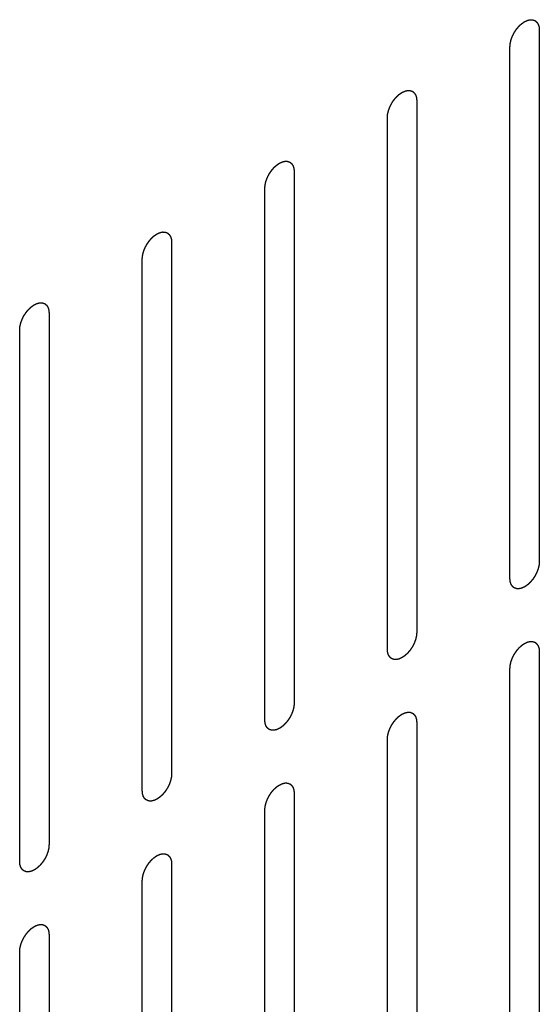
# Model space of a CAD drawing. Header units: inches. Extents: x 6 to 353, y 6 to 228.
# Tile 348 of 372: x 338.243 to 339.181, y 194.448 to 196.226. Entities that reach past the tile are written whole.
import ezdxf

# ---------------------------------------------------------------- set-up
doc = ezdxf.new("R2010")
doc.units = ezdxf.units.IN
doc.header["$LTSCALE"] = 19.946667
doc.header["$MEASUREMENT"] = 0
doc.linetypes.add('HIDDEN', pattern=[0.2, 0.1, -0.1])
doc.layers.add('08_ALL_COSMETICS', color=7, linetype='CONTINUOUS')

msp = doc.modelspace()

# ---------------------------------------------------------------- linework, layer by layer
at = {"layer": '08_ALL_COSMETICS', "color": 7, "linetype": 'HIDDEN'}
for p, q in [((339.1813, 196.2074), (339.1813, 195.248)), ((339.1283, 195.2174), (339.1283, 196.1768)), ((338.96, 196.0796), (338.96, 195.1202)), ((338.907, 195.0896), (338.907, 196.049)), ((338.7387, 195.9518), (338.7387, 194.9924)), ((338.6856, 194.9618), (338.6856, 195.9212)), ((338.5174, 195.8241), (338.5174, 194.8647)), ((338.4643, 194.834), (338.4643, 195.7934)), ((338.296, 195.6963), (338.296, 194.7369)), ((338.243, 194.7063), (338.243, 195.6657)), ((339.1813, 195.0847), (339.1813, 194.1253)), ((339.1283, 194.0947), (339.1283, 195.0541)), ((338.96, 194.9569), (338.96, 193.9975)), ((338.907, 193.9669), (338.907, 194.9263)), ((338.7387, 194.8291), (338.7387, 193.8698)), ((338.6856, 193.8391), (338.6856, 194.7985)), ((338.5174, 194.7014), (338.5174, 193.742)), ((338.4643, 193.7114), (338.4643, 194.6707)), ((338.296, 194.5736), (338.296, 193.6142)), ((338.243, 193.5836), (338.243, 194.543))]:
    msp.add_line(p, q, dxfattribs=at)
for points in [[(339.1283, 196.1768), (339.1284, 196.1778), (339.1285, 196.1794), (339.1286, 196.1812), (339.1287, 196.1822), (339.1288, 196.183), (339.129, 196.1838), (339.1292, 196.1849), (339.1296, 196.1863), (339.1299, 196.1877), (339.1301, 196.1888), (339.1303, 196.1896), (339.1306, 196.1904), (339.131, 196.1915), (339.1315, 196.1929), (339.132, 196.1943), (339.1324, 196.1954), (339.1327, 196.1963), (339.1332, 196.1971), (339.1337, 196.1982), (339.1344, 196.1996), (339.1351, 196.201), (339.1357, 196.2021), (339.136, 196.2029), (339.1366, 196.2037), (339.1372, 196.2047), (339.1381, 196.206), (339.1389, 196.2072), (339.1396, 196.2082), (339.14, 196.209), (339.1406, 196.2097), (339.1414, 196.2106), (339.1423, 196.2117), (339.1433, 196.2129), (339.1441, 196.2138), (339.1446, 196.2145), (339.1452, 196.215), (339.1461, 196.2158), (339.1471, 196.2168), (339.1481, 196.2177), (339.149, 196.2185), (339.1496, 196.2191), (339.1502, 196.2195), (339.1511, 196.2201), (339.1522, 196.2209), (339.1533, 196.2216), (339.154, 196.2222), (339.1545, 196.2225), (339.1548, 196.2227), (339.1551, 196.2229), (339.1556, 196.2231), (339.1563, 196.2234), (339.1574, 196.2239), (339.1585, 196.2244), (339.1592, 196.2248), (339.1596, 196.2249), (339.16, 196.2251), (339.1603, 196.2252), (339.1607, 196.2253), (339.1614, 196.2254), (339.1624, 196.2257), (339.1635, 196.2259), (339.1642, 196.2261), (339.1646, 196.2262), (339.1649, 196.2263), (339.1652, 196.2262), (339.1656, 196.2262), (339.1662, 196.2262), (339.1672, 196.2261), (339.1682, 196.2261), (339.1688, 196.2261), (339.1692, 196.2261), (339.1695, 196.2261), (339.1697, 196.226), (339.1701, 196.2258), (339.1707, 196.2256), (339.1715, 196.2253), (339.1724, 196.225), (339.173, 196.2248), (339.1733, 196.2247), (339.1736, 196.2246), (339.1738, 196.2244), (339.174, 196.2242), (339.1745, 196.2238), (339.1752, 196.2232), (339.1759, 196.2226), (339.1764, 196.2222), (339.1766, 196.222), (339.1769, 196.2219), (339.177, 196.2216), (339.1772, 196.2213), (339.1776, 196.2207), (339.1781, 196.2199), (339.1786, 196.2191), (339.1789, 196.2186), (339.1791, 196.2182), (339.1793, 196.218), (339.1794, 196.2177), (339.1795, 196.2173), (339.1797, 196.2166), (339.18, 196.2156), (339.1804, 196.2146), (339.1806, 196.2139), (339.1807, 196.2134), (339.1808, 196.2132), (339.1808, 196.2128), (339.1809, 196.2123), (339.181, 196.2115), (339.1811, 196.2103), (339.1812, 196.2088), (339.1813, 196.2079), (339.1813, 196.2074)], [(338.907, 196.049), (338.9071, 196.05), (338.9072, 196.0516), (338.9073, 196.0534), (338.9074, 196.0545), (338.9074, 196.0552), (338.9077, 196.0561), (338.9079, 196.0572), (338.9082, 196.0585), (338.9085, 196.0599), (338.9088, 196.061), (338.9089, 196.0618), (338.9093, 196.0627), (338.9097, 196.0638), (338.9102, 196.0652), (338.9107, 196.0666), (338.9111, 196.0677), (338.9114, 196.0685), (338.9118, 196.0693), (338.9124, 196.0704), (338.9131, 196.0718), (338.9138, 196.0732), (338.9143, 196.0743), (338.9147, 196.0752), (338.9152, 196.0759), (338.9159, 196.0769), (338.9167, 196.0782), (338.9176, 196.0795), (338.9182, 196.0805), (338.9187, 196.0813), (338.9193, 196.0819), (338.9201, 196.0828), (338.921, 196.084), (338.922, 196.0851), (338.9227, 196.086), (338.9233, 196.0867), (338.9239, 196.0873), (338.9247, 196.088), (338.9258, 196.089), (338.9268, 196.09), (338.9276, 196.0907), (338.9282, 196.0913), (338.9289, 196.0917), (338.9298, 196.0924), (338.9309, 196.0931), (338.932, 196.0939), (338.9327, 196.0944), (338.9332, 196.0947), (338.9335, 196.0949), (338.9338, 196.0951), (338.9342, 196.0953), (338.935, 196.0956), (338.9361, 196.0961), (338.9371, 196.0966), (338.9379, 196.097), (338.9383, 196.0972), (338.9386, 196.0973), (338.9389, 196.0974), (338.9394, 196.0975), (338.9401, 196.0976), (338.9411, 196.0979), (338.9421, 196.0981), (338.9429, 196.0983), (338.9433, 196.0984), (338.9436, 196.0985), (338.9439, 196.0984), (338.9443, 196.0984), (338.9449, 196.0984), (338.9459, 196.0984), (338.9468, 196.0983), (338.9475, 196.0983), (338.9479, 196.0983), (338.9482, 196.0983), (338.9484, 196.0982), (338.9488, 196.0981), (338.9493, 196.0978), (338.9502, 196.0975), (338.951, 196.0972), (338.9516, 196.097), (338.952, 196.0969), (338.9523, 196.0968), (338.9524, 196.0966), (338.9527, 196.0964), (338.9532, 196.096), (338.9539, 196.0954), (338.9546, 196.0949), (338.955, 196.0945), (338.9553, 196.0942), (338.9555, 196.0941), (338.9557, 196.0938), (338.9559, 196.0935), (338.9562, 196.0929), (338.9567, 196.0921), (338.9573, 196.0913), (338.9576, 196.0908), (338.9578, 196.0904), (338.958, 196.0902), (338.9581, 196.0899), (338.9582, 196.0895), (338.9584, 196.0888), (338.9587, 196.0878), (338.959, 196.0868), (338.9593, 196.0861), (338.9594, 196.0857), (338.9595, 196.0854), (338.9595, 196.085), (338.9596, 196.0845), (338.9596, 196.0837), (338.9597, 196.0825), (338.9599, 196.0811), (338.96, 196.0801), (338.96, 196.0796)], [(338.6856, 195.9212), (338.6857, 195.9223), (338.6859, 195.9238), (338.686, 195.9256), (338.6861, 195.9267), (338.6861, 195.9274), (338.6863, 195.9283), (338.6866, 195.9294), (338.6869, 195.9307), (338.6872, 195.9321), (338.6875, 195.9332), (338.6876, 195.934), (338.688, 195.9349), (338.6884, 195.936), (338.6889, 195.9374), (338.6894, 195.9388), (338.6898, 195.9399), (338.69, 195.9407), (338.6905, 195.9415), (338.691, 195.9427), (338.6917, 195.944), (338.6924, 195.9454), (338.693, 195.9465), (338.6934, 195.9474), (338.6939, 195.9481), (338.6946, 195.9491), (338.6954, 195.9504), (338.6962, 195.9517), (338.6969, 195.9527), (338.6974, 195.9535), (338.698, 195.9541), (338.6987, 195.955), (338.6997, 195.9562), (338.7006, 195.9573), (338.7014, 195.9582), (338.702, 195.9589), (338.7026, 195.9595), (338.7034, 195.9603), (338.7044, 195.9612), (338.7055, 195.9622), (338.7063, 195.9629), (338.7069, 195.9636), (338.7076, 195.964), (338.7085, 195.9646), (338.7095, 195.9653), (338.7106, 195.9661), (338.7114, 195.9666), (338.7118, 195.9669), (338.7122, 195.9672), (338.7125, 195.9673), (338.7129, 195.9675), (338.7137, 195.9678), (338.7147, 195.9683), (338.7158, 195.9688), (338.7166, 195.9692), (338.717, 195.9694), (338.7173, 195.9696), (338.7176, 195.9696), (338.718, 195.9697), (338.7188, 195.9699), (338.7198, 195.9701), (338.7208, 195.9703), (338.7215, 195.9705), (338.722, 195.9706), (338.7223, 195.9707), (338.7226, 195.9707), (338.7229, 195.9706), (338.7236, 195.9706), (338.7246, 195.9706), (338.7255, 195.9705), (338.7262, 195.9705), (338.7266, 195.9705), (338.7268, 195.9705), (338.7271, 195.9704), (338.7274, 195.9703), (338.728, 195.9701), (338.7289, 195.9698), (338.7297, 195.9694), (338.7303, 195.9692), (338.7307, 195.9691), (338.7309, 195.969), (338.7311, 195.9688), (338.7314, 195.9686), (338.7319, 195.9682), (338.7326, 195.9676), (338.7332, 195.9671), (338.7337, 195.9667), (338.734, 195.9664), (338.7342, 195.9663), (338.7343, 195.966), (338.7346, 195.9657), (338.7349, 195.9652), (338.7354, 195.9644), (338.7359, 195.9635), (338.7363, 195.963), (338.7365, 195.9627), (338.7367, 195.9624), (338.7367, 195.9621), (338.7369, 195.9617), (338.7371, 195.961), (338.7374, 195.96), (338.7377, 195.959), (338.7379, 195.9583), (338.7381, 195.9579), (338.7382, 195.9576), (338.7382, 195.9572), (338.7382, 195.9568), (338.7383, 195.9559), (338.7384, 195.9547), (338.7385, 195.9533), (338.7386, 195.9523), (338.7387, 195.9518)], [(338.4643, 195.7934), (338.4644, 195.7945), (338.4645, 195.796), (338.4647, 195.7979), (338.4648, 195.7989), (338.4648, 195.7997), (338.465, 195.8005), (338.4653, 195.8016), (338.4656, 195.803), (338.4659, 195.8043), (338.4661, 195.8054), (338.4663, 195.8063), (338.4666, 195.8071), (338.467, 195.8082), (338.4675, 195.8096), (338.468, 195.811), (338.4685, 195.8121), (338.4687, 195.8129), (338.4692, 195.8138), (338.4697, 195.8149), (338.4704, 195.8163), (338.4711, 195.8176), (338.4717, 195.8187), (338.4721, 195.8196), (338.4726, 195.8203), (338.4733, 195.8214), (338.4741, 195.8226), (338.4749, 195.8239), (338.4756, 195.8249), (338.4761, 195.8257), (338.4767, 195.8263), (338.4774, 195.8273), (338.4784, 195.8284), (338.4793, 195.8295), (338.4801, 195.8304), (338.4806, 195.8312), (338.4813, 195.8317), (338.4821, 195.8325), (338.4831, 195.8334), (338.4842, 195.8344), (338.485, 195.8352), (338.4856, 195.8358), (338.4863, 195.8362), (338.4871, 195.8368), (338.4882, 195.8375), (338.4893, 195.8383), (338.4901, 195.8388), (338.4905, 195.8391), (338.4908, 195.8394), (338.4912, 195.8395), (338.4916, 195.8397), (338.4923, 195.8401), (338.4934, 195.8406), (338.4945, 195.8411), (338.4952, 195.8414), (338.4957, 195.8416), (338.496, 195.8418), (338.4963, 195.8418), (338.4967, 195.8419), (338.4974, 195.8421), (338.4985, 195.8423), (338.4995, 195.8426), (338.5002, 195.8427), (338.5006, 195.8428), (338.501, 195.8429), (338.5012, 195.8429), (338.5016, 195.8429), (338.5023, 195.8428), (338.5032, 195.8428), (338.5042, 195.8428), (338.5048, 195.8427), (338.5052, 195.8427), (338.5055, 195.8427), (338.5058, 195.8426), (338.5061, 195.8425), (338.5067, 195.8423), (338.5076, 195.842), (338.5084, 195.8417), (338.509, 195.8414), (338.5093, 195.8413), (338.5096, 195.8412), (338.5098, 195.841), (338.5101, 195.8408), (338.5105, 195.8404), (338.5112, 195.8399), (338.5119, 195.8393), (338.5124, 195.8389), (338.5127, 195.8387), (338.5129, 195.8385), (338.513, 195.8383), (338.5132, 195.8379), (338.5136, 195.8374), (338.5141, 195.8366), (338.5146, 195.8358), (338.515, 195.8352), (338.5152, 195.8349), (338.5153, 195.8347), (338.5154, 195.8343), (338.5155, 195.8339), (338.5158, 195.8332), (338.5161, 195.8322), (338.5164, 195.8312), (338.5166, 195.8305), (338.5167, 195.8301), (338.5169, 195.8298), (338.5169, 195.8294), (338.5169, 195.829), (338.517, 195.8281), (338.5171, 195.8269), (338.5172, 195.8255), (338.5173, 195.8245), (338.5174, 195.8241)], [(338.243, 195.6657), (338.2431, 195.6667), (338.2432, 195.6683), (338.2434, 195.6701), (338.2435, 195.6711), (338.2435, 195.6719), (338.2437, 195.6727), (338.2439, 195.6738), (338.2443, 195.6752), (338.2446, 195.6766), (338.2448, 195.6777), (338.245, 195.6785), (338.2453, 195.6793), (338.2457, 195.6804), (338.2462, 195.6818), (338.2467, 195.6832), (338.2471, 195.6843), (338.2474, 195.6852), (338.2479, 195.686), (338.2484, 195.6871), (338.2491, 195.6885), (338.2498, 195.6899), (338.2504, 195.691), (338.2507, 195.6918), (338.2513, 195.6925), (338.2519, 195.6936), (338.2528, 195.6948), (338.2536, 195.6961), (338.2543, 195.6971), (338.2547, 195.6979), (338.2553, 195.6986), (338.2561, 195.6995), (338.257, 195.7006), (338.258, 195.7018), (338.2588, 195.7027), (338.2593, 195.7034), (338.2599, 195.7039), (338.2608, 195.7047), (338.2618, 195.7056), (338.2628, 195.7066), (338.2637, 195.7074), (338.2643, 195.708), (338.2649, 195.7084), (338.2658, 195.709), (338.2669, 195.7098), (338.268, 195.7105), (338.2688, 195.7111), (338.2692, 195.7114), (338.2695, 195.7116), (338.2698, 195.7117), (338.2703, 195.7119), (338.271, 195.7123), (338.2721, 195.7128), (338.2732, 195.7133), (338.2739, 195.7136), (338.2743, 195.7138), (338.2747, 195.714), (338.275, 195.714), (338.2754, 195.7141), (338.2761, 195.7143), (338.2771, 195.7145), (338.2782, 195.7148), (338.2789, 195.7149), (338.2793, 195.715), (338.2796, 195.7151), (338.2799, 195.7151), (338.2803, 195.7151), (338.281, 195.7151), (338.2819, 195.715), (338.2829, 195.715), (338.2835, 195.715), (338.2839, 195.7149), (338.2842, 195.715), (338.2844, 195.7148), (338.2848, 195.7147), (338.2854, 195.7145), (338.2862, 195.7142), (338.2871, 195.7139), (338.2877, 195.7137), (338.288, 195.7135), (338.2883, 195.7135), (338.2885, 195.7133), (338.2887, 195.713), (338.2892, 195.7126), (338.2899, 195.7121), (338.2906, 195.7115), (338.2911, 195.7111), (338.2913, 195.7109), (338.2916, 195.7107), (338.2917, 195.7105), (338.2919, 195.7102), (338.2923, 195.7096), (338.2928, 195.7088), (338.2933, 195.708), (338.2936, 195.7074), (338.2938, 195.7071), (338.294, 195.7069), (338.2941, 195.7066), (338.2942, 195.7062), (338.2944, 195.7055), (338.2948, 195.7044), (338.2951, 195.7034), (338.2953, 195.7027), (338.2954, 195.7023), (338.2955, 195.702), (338.2955, 195.7017), (338.2956, 195.7012), (338.2957, 195.7003), (338.2958, 195.6992), (338.2959, 195.6977), (338.296, 195.6968), (338.296, 195.6963)], [(339.1813, 195.248), (339.1812, 195.247), (339.1811, 195.2454), (339.181, 195.2436), (339.1809, 195.2425), (339.1809, 195.2418), (339.1806, 195.2409), (339.1804, 195.2398), (339.1801, 195.2385), (339.1798, 195.2371), (339.1795, 195.236), (339.1794, 195.2352), (339.179, 195.2343), (339.1786, 195.2332), (339.1781, 195.2318), (339.1776, 195.2305), (339.1772, 195.2293), (339.1769, 195.2285), (339.1765, 195.2277), (339.1759, 195.2266), (339.1752, 195.2252), (339.1745, 195.2238), (339.174, 195.2227), (339.1736, 195.2219), (339.1731, 195.2211), (339.1724, 195.2201), (339.1716, 195.2188), (339.1707, 195.2175), (339.1701, 195.2165), (339.1696, 195.2157), (339.169, 195.2151), (339.1682, 195.2142), (339.1673, 195.213), (339.1663, 195.2119), (339.1656, 195.211), (339.165, 195.2103), (339.1644, 195.2097), (339.1636, 195.209), (339.1625, 195.208), (339.1615, 195.207), (339.1607, 195.2063), (339.1601, 195.2057), (339.1594, 195.2053), (339.1585, 195.2046), (339.1574, 195.2039), (339.1563, 195.2031), (339.1556, 195.2026), (339.1551, 195.2023), (339.1548, 195.2021), (339.1545, 195.2019), (339.1541, 195.2017), (339.1533, 195.2014), (339.1522, 195.2009), (339.1512, 195.2004), (339.1504, 195.2), (339.15, 195.1998), (339.1497, 195.1997), (339.1494, 195.1996), (339.1489, 195.1995), (339.1482, 195.1994), (339.1472, 195.1991), (339.1462, 195.1989), (339.1454, 195.1987), (339.145, 195.1986), (339.1447, 195.1985), (339.1444, 195.1986), (339.144, 195.1986), (339.1434, 195.1986), (339.1424, 195.1986), (339.1415, 195.1987), (339.1408, 195.1987), (339.1404, 195.1987), (339.1401, 195.1987), (339.1399, 195.1988), (339.1395, 195.1989), (339.1389, 195.1992), (339.1381, 195.1995), (339.1373, 195.1998), (339.1367, 195.2), (339.1363, 195.2001), (339.136, 195.2002), (339.1359, 195.2004), (339.1356, 195.2006), (339.1351, 195.201), (339.1344, 195.2016), (339.1337, 195.2022), (339.1333, 195.2025), (339.133, 195.2028), (339.1328, 195.2029), (339.1326, 195.2032), (339.1324, 195.2035), (339.1321, 195.2041), (339.1316, 195.2049), (339.131, 195.2057), (339.1307, 195.2062), (339.1305, 195.2066), (339.1303, 195.2068), (339.1302, 195.2071), (339.1301, 195.2075), (339.1299, 195.2082), (339.1296, 195.2092), (339.1293, 195.2102), (339.129, 195.2109), (339.1289, 195.2113), (339.1288, 195.2116), (339.1288, 195.212), (339.1287, 195.2125), (339.1287, 195.2133), (339.1286, 195.2145), (339.1284, 195.216), (339.1283, 195.2169), (339.1283, 195.2174)], [(338.96, 195.1202), (338.9599, 195.1192), (338.9598, 195.1176), (338.9597, 195.1158), (338.9596, 195.1148), (338.9595, 195.114), (338.9593, 195.1132), (338.9591, 195.1121), (338.9587, 195.1107), (338.9584, 195.1093), (338.9582, 195.1082), (338.958, 195.1074), (338.9577, 195.1066), (338.9573, 195.1055), (338.9568, 195.1041), (338.9563, 195.1027), (338.9559, 195.1016), (338.9556, 195.1007), (338.9551, 195.0999), (338.9546, 195.0988), (338.9539, 195.0974), (338.9532, 195.096), (338.9526, 195.0949), (338.9523, 195.0941), (338.9517, 195.0933), (338.9511, 195.0923), (338.9502, 195.091), (338.9494, 195.0898), (338.9487, 195.0888), (338.9483, 195.088), (338.9477, 195.0873), (338.9469, 195.0864), (338.946, 195.0853), (338.945, 195.0841), (338.9442, 195.0832), (338.9437, 195.0825), (338.9431, 195.082), (338.9422, 195.0812), (338.9412, 195.0802), (338.9402, 195.0793), (338.9393, 195.0785), (338.9387, 195.0779), (338.9381, 195.0775), (338.9372, 195.0769), (338.9361, 195.0761), (338.935, 195.0754), (338.9343, 195.0748), (338.9338, 195.0745), (338.9335, 195.0743), (338.9332, 195.0742), (338.9327, 195.0739), (338.932, 195.0736), (338.9309, 195.0731), (338.9298, 195.0726), (338.9291, 195.0723), (338.9287, 195.0721), (338.9283, 195.0719), (338.928, 195.0718), (338.9276, 195.0717), (338.9269, 195.0716), (338.9259, 195.0713), (338.9248, 195.0711), (338.9241, 195.0709), (338.9237, 195.0709), (338.9234, 195.0708), (338.9231, 195.0708), (338.9227, 195.0708), (338.9221, 195.0708), (338.9211, 195.0709), (338.9201, 195.0709), (338.9195, 195.0709), (338.9191, 195.0709), (338.9188, 195.0709), (338.9186, 195.071), (338.9182, 195.0712), (338.9176, 195.0714), (338.9168, 195.0717), (338.9159, 195.072), (338.9153, 195.0722), (338.915, 195.0724), (338.9147, 195.0724), (338.9145, 195.0726), (338.9143, 195.0728), (338.9138, 195.0732), (338.9131, 195.0738), (338.9124, 195.0744), (338.9119, 195.0748), (338.9117, 195.075), (338.9114, 195.0751), (338.9113, 195.0754), (338.9111, 195.0757), (338.9107, 195.0763), (338.9102, 195.0771), (338.9097, 195.0779), (338.9094, 195.0785), (338.9092, 195.0788), (338.909, 195.079), (338.9089, 195.0793), (338.9088, 195.0797), (338.9086, 195.0804), (338.9082, 195.0814), (338.9079, 195.0824), (338.9077, 195.0831), (338.9076, 195.0836), (338.9075, 195.0838), (338.9075, 195.0842), (338.9074, 195.0847), (338.9073, 195.0855), (338.9072, 195.0867), (338.9071, 195.0882), (338.907, 195.0891), (338.907, 195.0896)], [(339.1283, 195.0541), (339.1284, 195.0551), (339.1285, 195.0567), (339.1286, 195.0585), (339.1287, 195.0596), (339.1288, 195.0603), (339.129, 195.0612), (339.1292, 195.0622), (339.1296, 195.0636), (339.1299, 195.065), (339.1301, 195.0661), (339.1303, 195.0669), (339.1306, 195.0677), (339.131, 195.0689), (339.1315, 195.0703), (339.132, 195.0716), (339.1324, 195.0728), (339.1327, 195.0736), (339.1332, 195.0744), (339.1337, 195.0755), (339.1344, 195.0769), (339.1351, 195.0783), (339.1357, 195.0794), (339.136, 195.0802), (339.1366, 195.081), (339.1372, 195.082), (339.1381, 195.0833), (339.1389, 195.0845), (339.1396, 195.0856), (339.14, 195.0863), (339.1406, 195.087), (339.1414, 195.0879), (339.1423, 195.0891), (339.1433, 195.0902), (339.1441, 195.0911), (339.1446, 195.0918), (339.1452, 195.0923), (339.1461, 195.0931), (339.1471, 195.0941), (339.1481, 195.095), (339.149, 195.0958), (339.1496, 195.0964), (339.1502, 195.0968), (339.1511, 195.0974), (339.1522, 195.0982), (339.1533, 195.099), (339.154, 195.0995), (339.1545, 195.0998), (339.1548, 195.1), (339.1551, 195.1002), (339.1556, 195.1004), (339.1563, 195.1007), (339.1574, 195.1012), (339.1585, 195.1017), (339.1592, 195.1021), (339.1596, 195.1023), (339.16, 195.1024), (339.1603, 195.1025), (339.1607, 195.1026), (339.1614, 195.1027), (339.1624, 195.103), (339.1635, 195.1032), (339.1642, 195.1034), (339.1646, 195.1035), (339.1649, 195.1036), (339.1652, 195.1035), (339.1656, 195.1035), (339.1662, 195.1035), (339.1672, 195.1035), (339.1682, 195.1034), (339.1688, 195.1034), (339.1692, 195.1034), (339.1695, 195.1034), (339.1697, 195.1033), (339.1701, 195.1032), (339.1707, 195.1029), (339.1715, 195.1026), (339.1724, 195.1023), (339.173, 195.1021), (339.1733, 195.102), (339.1736, 195.1019), (339.1738, 195.1017), (339.174, 195.1015), (339.1745, 195.1011), (339.1752, 195.1005), (339.1759, 195.0999), (339.1764, 195.0996), (339.1766, 195.0993), (339.1769, 195.0992), (339.177, 195.0989), (339.1772, 195.0986), (339.1776, 195.098), (339.1781, 195.0972), (339.1786, 195.0964), (339.1789, 195.0959), (339.1791, 195.0955), (339.1793, 195.0953), (339.1794, 195.095), (339.1795, 195.0946), (339.1797, 195.0939), (339.18, 195.0929), (339.1804, 195.0919), (339.1806, 195.0912), (339.1807, 195.0908), (339.1808, 195.0905), (339.1808, 195.0901), (339.1809, 195.0896), (339.181, 195.0888), (339.1811, 195.0876), (339.1812, 195.0861), (339.1813, 195.0852), (339.1813, 195.0847)], [(338.7387, 194.9924), (338.7386, 194.9914), (338.7385, 194.9898), (338.7383, 194.988), (338.7382, 194.987), (338.7382, 194.9862), (338.738, 194.9854), (338.7377, 194.9843), (338.7374, 194.9829), (338.7371, 194.9815), (338.7369, 194.9804), (338.7367, 194.9796), (338.7364, 194.9788), (338.736, 194.9777), (338.7355, 194.9763), (338.735, 194.9749), (338.7345, 194.9738), (338.7343, 194.9729), (338.7338, 194.9721), (338.7333, 194.971), (338.7326, 194.9696), (338.7319, 194.9682), (338.7313, 194.9671), (338.7309, 194.9663), (338.7304, 194.9656), (338.7298, 194.9645), (338.7289, 194.9633), (338.7281, 194.962), (338.7274, 194.961), (338.7269, 194.9602), (338.7263, 194.9595), (338.7256, 194.9586), (338.7246, 194.9575), (338.7237, 194.9563), (338.7229, 194.9554), (338.7224, 194.9547), (338.7217, 194.9542), (338.7209, 194.9534), (338.7199, 194.9525), (338.7189, 194.9515), (338.718, 194.9507), (338.7174, 194.9501), (338.7167, 194.9497), (338.7159, 194.9491), (338.7148, 194.9483), (338.7137, 194.9476), (338.7129, 194.947), (338.7125, 194.9468), (338.7122, 194.9465), (338.7118, 194.9464), (338.7114, 194.9462), (338.7107, 194.9458), (338.7096, 194.9453), (338.7085, 194.9448), (338.7078, 194.9445), (338.7073, 194.9443), (338.707, 194.9441), (338.7067, 194.9441), (338.7063, 194.944), (338.7056, 194.9438), (338.7045, 194.9436), (338.7035, 194.9433), (338.7028, 194.9432), (338.7024, 194.9431), (338.7021, 194.943), (338.7018, 194.943), (338.7014, 194.943), (338.7007, 194.943), (338.6998, 194.9431), (338.6988, 194.9431), (338.6982, 194.9431), (338.6978, 194.9432), (338.6975, 194.9431), (338.6972, 194.9433), (338.6969, 194.9434), (338.6963, 194.9436), (338.6955, 194.9439), (338.6946, 194.9442), (338.694, 194.9444), (338.6937, 194.9446), (338.6934, 194.9446), (338.6932, 194.9448), (338.6929, 194.9451), (338.6925, 194.9455), (338.6918, 194.946), (338.6911, 194.9466), (338.6906, 194.947), (338.6903, 194.9472), (338.6901, 194.9474), (338.69, 194.9476), (338.6898, 194.9479), (338.6894, 194.9485), (338.6889, 194.9493), (338.6884, 194.9501), (338.688, 194.9507), (338.6878, 194.951), (338.6877, 194.9512), (338.6876, 194.9515), (338.6875, 194.9519), (338.6872, 194.9527), (338.6869, 194.9537), (338.6866, 194.9547), (338.6864, 194.9554), (338.6863, 194.9558), (338.6862, 194.9561), (338.6861, 194.9564), (338.6861, 194.9569), (338.686, 194.9578), (338.6859, 194.959), (338.6858, 194.9604), (338.6857, 194.9613), (338.6856, 194.9618)], [(338.907, 194.9263), (338.9071, 194.9273), (338.9072, 194.9289), (338.9073, 194.9307), (338.9074, 194.9318), (338.9074, 194.9325), (338.9077, 194.9334), (338.9079, 194.9345), (338.9082, 194.9358), (338.9085, 194.9372), (338.9088, 194.9383), (338.9089, 194.9391), (338.9093, 194.94), (338.9097, 194.9411), (338.9102, 194.9425), (338.9107, 194.9439), (338.9111, 194.945), (338.9114, 194.9458), (338.9118, 194.9466), (338.9124, 194.9477), (338.9131, 194.9491), (338.9138, 194.9505), (338.9143, 194.9516), (338.9147, 194.9525), (338.9152, 194.9532), (338.9159, 194.9542), (338.9167, 194.9555), (338.9176, 194.9568), (338.9182, 194.9578), (338.9187, 194.9586), (338.9193, 194.9592), (338.9201, 194.9601), (338.921, 194.9613), (338.922, 194.9624), (338.9227, 194.9633), (338.9233, 194.964), (338.9239, 194.9646), (338.9247, 194.9653), (338.9258, 194.9663), (338.9268, 194.9673), (338.9276, 194.968), (338.9282, 194.9686), (338.9289, 194.969), (338.9298, 194.9697), (338.9309, 194.9704), (338.932, 194.9712), (338.9327, 194.9717), (338.9332, 194.972), (338.9335, 194.9723), (338.9338, 194.9724), (338.9342, 194.9726), (338.935, 194.9729), (338.9361, 194.9734), (338.9371, 194.9739), (338.9379, 194.9743), (338.9383, 194.9745), (338.9386, 194.9746), (338.9389, 194.9747), (338.9394, 194.9748), (338.9401, 194.975), (338.9411, 194.9752), (338.9421, 194.9754), (338.9429, 194.9756), (338.9433, 194.9757), (338.9436, 194.9758), (338.9439, 194.9757), (338.9443, 194.9757), (338.9449, 194.9757), (338.9459, 194.9757), (338.9468, 194.9756), (338.9475, 194.9756), (338.9479, 194.9756), (338.9482, 194.9756), (338.9484, 194.9755), (338.9488, 194.9754), (338.9493, 194.9752), (338.9502, 194.9748), (338.951, 194.9745), (338.9516, 194.9743), (338.952, 194.9742), (338.9523, 194.9741), (338.9524, 194.9739), (338.9527, 194.9737), (338.9532, 194.9733), (338.9539, 194.9727), (338.9546, 194.9722), (338.955, 194.9718), (338.9553, 194.9715), (338.9555, 194.9714), (338.9557, 194.9711), (338.9559, 194.9708), (338.9562, 194.9702), (338.9567, 194.9694), (338.9573, 194.9686), (338.9576, 194.9681), (338.9578, 194.9678), (338.958, 194.9675), (338.9581, 194.9672), (338.9582, 194.9668), (338.9584, 194.9661), (338.9587, 194.9651), (338.959, 194.9641), (338.9593, 194.9634), (338.9594, 194.963), (338.9595, 194.9627), (338.9595, 194.9623), (338.9596, 194.9618), (338.9596, 194.961), (338.9597, 194.9598), (338.9599, 194.9584), (338.96, 194.9574), (338.96, 194.9569)], [(338.5174, 194.8647), (338.5173, 194.8636), (338.5171, 194.8621), (338.517, 194.8602), (338.5169, 194.8592), (338.5169, 194.8584), (338.5167, 194.8576), (338.5164, 194.8565), (338.5161, 194.8551), (338.5158, 194.8538), (338.5155, 194.8527), (338.5154, 194.8518), (338.515, 194.851), (338.5147, 194.8499), (338.5141, 194.8485), (338.5136, 194.8471), (338.5132, 194.846), (338.513, 194.8452), (338.5125, 194.8443), (338.512, 194.8432), (338.5113, 194.8418), (338.5106, 194.8405), (338.51, 194.8394), (338.5096, 194.8385), (338.5091, 194.8378), (338.5084, 194.8367), (338.5076, 194.8355), (338.5068, 194.8342), (338.5061, 194.8332), (338.5056, 194.8324), (338.505, 194.8318), (338.5043, 194.8308), (338.5033, 194.8297), (338.5024, 194.8286), (338.5016, 194.8277), (338.501, 194.8269), (338.5004, 194.8264), (338.4996, 194.8256), (338.4986, 194.8247), (338.4975, 194.8237), (338.4967, 194.823), (338.4961, 194.8223), (338.4954, 194.8219), (338.4946, 194.8213), (338.4935, 194.8206), (338.4924, 194.8198), (338.4916, 194.8193), (338.4912, 194.819), (338.4908, 194.8187), (338.4905, 194.8186), (338.4901, 194.8184), (338.4893, 194.818), (338.4883, 194.8175), (338.4872, 194.817), (338.4864, 194.8167), (338.486, 194.8165), (338.4857, 194.8163), (338.4854, 194.8163), (338.485, 194.8162), (338.4842, 194.816), (338.4832, 194.8158), (338.4822, 194.8155), (338.4815, 194.8154), (338.481, 194.8153), (338.4807, 194.8152), (338.4805, 194.8152), (338.4801, 194.8152), (338.4794, 194.8153), (338.4785, 194.8153), (338.4775, 194.8153), (338.4768, 194.8154), (338.4765, 194.8154), (338.4762, 194.8154), (338.4759, 194.8155), (338.4756, 194.8156), (338.475, 194.8158), (338.4741, 194.8161), (338.4733, 194.8164), (338.4727, 194.8167), (338.4723, 194.8168), (338.4721, 194.8169), (338.4719, 194.8171), (338.4716, 194.8173), (338.4711, 194.8177), (338.4704, 194.8182), (338.4698, 194.8188), (338.4693, 194.8192), (338.469, 194.8194), (338.4688, 194.8196), (338.4687, 194.8198), (338.4684, 194.8202), (338.4681, 194.8207), (338.4676, 194.8215), (338.4671, 194.8223), (338.4667, 194.8229), (338.4665, 194.8232), (338.4663, 194.8234), (338.4663, 194.8238), (338.4661, 194.8242), (338.4659, 194.8249), (338.4656, 194.8259), (338.4653, 194.8269), (338.4651, 194.8276), (338.4649, 194.828), (338.4648, 194.8283), (338.4648, 194.8287), (338.4648, 194.8291), (338.4647, 194.83), (338.4646, 194.8312), (338.4645, 194.8326), (338.4644, 194.8336), (338.4643, 194.834)], [(338.6856, 194.7985), (338.6857, 194.7996), (338.6859, 194.8011), (338.686, 194.8029), (338.6861, 194.804), (338.6861, 194.8048), (338.6863, 194.8056), (338.6866, 194.8067), (338.6869, 194.8081), (338.6872, 194.8094), (338.6875, 194.8105), (338.6876, 194.8113), (338.688, 194.8122), (338.6884, 194.8133), (338.6889, 194.8147), (338.6894, 194.8161), (338.6898, 194.8172), (338.69, 194.818), (338.6905, 194.8189), (338.691, 194.82), (338.6917, 194.8213), (338.6924, 194.8227), (338.693, 194.8238), (338.6934, 194.8247), (338.6939, 194.8254), (338.6946, 194.8264), (338.6954, 194.8277), (338.6962, 194.829), (338.6969, 194.83), (338.6974, 194.8308), (338.698, 194.8314), (338.6987, 194.8324), (338.6997, 194.8335), (338.7006, 194.8346), (338.7014, 194.8355), (338.702, 194.8363), (338.7026, 194.8368), (338.7034, 194.8376), (338.7044, 194.8385), (338.7055, 194.8395), (338.7063, 194.8402), (338.7069, 194.8409), (338.7076, 194.8413), (338.7085, 194.8419), (338.7095, 194.8426), (338.7106, 194.8434), (338.7114, 194.8439), (338.7118, 194.8442), (338.7122, 194.8445), (338.7125, 194.8446), (338.7129, 194.8448), (338.7137, 194.8451), (338.7147, 194.8457), (338.7158, 194.8461), (338.7166, 194.8465), (338.717, 194.8467), (338.7173, 194.8469), (338.7176, 194.8469), (338.718, 194.847), (338.7188, 194.8472), (338.7198, 194.8474), (338.7208, 194.8476), (338.7215, 194.8478), (338.722, 194.8479), (338.7223, 194.848), (338.7226, 194.848), (338.7229, 194.848), (338.7236, 194.8479), (338.7246, 194.8479), (338.7255, 194.8479), (338.7262, 194.8478), (338.7266, 194.8478), (338.7268, 194.8478), (338.7271, 194.8477), (338.7274, 194.8476), (338.728, 194.8474), (338.7289, 194.8471), (338.7297, 194.8467), (338.7303, 194.8465), (338.7307, 194.8464), (338.7309, 194.8463), (338.7311, 194.8461), (338.7314, 194.8459), (338.7319, 194.8455), (338.7326, 194.845), (338.7332, 194.8444), (338.7337, 194.844), (338.734, 194.8438), (338.7342, 194.8436), (338.7343, 194.8433), (338.7346, 194.843), (338.7349, 194.8425), (338.7354, 194.8417), (338.7359, 194.8409), (338.7363, 194.8403), (338.7365, 194.84), (338.7367, 194.8398), (338.7367, 194.8394), (338.7369, 194.839), (338.7371, 194.8383), (338.7374, 194.8373), (338.7377, 194.8363), (338.7379, 194.8356), (338.7381, 194.8352), (338.7382, 194.8349), (338.7382, 194.8345), (338.7382, 194.8341), (338.7383, 194.8332), (338.7384, 194.832), (338.7385, 194.8306), (338.7386, 194.8296), (338.7387, 194.8291)], [(338.296, 194.7369), (338.2959, 194.7358), (338.2958, 194.7343), (338.2957, 194.7325), (338.2956, 194.7314), (338.2956, 194.7307), (338.2953, 194.7298), (338.2951, 194.7287), (338.2948, 194.7274), (338.2945, 194.726), (338.2942, 194.7249), (338.2941, 194.7241), (338.2937, 194.7232), (338.2933, 194.7221), (338.2928, 194.7207), (338.2923, 194.7193), (338.2919, 194.7182), (338.2916, 194.7174), (338.2912, 194.7166), (338.2906, 194.7154), (338.2899, 194.7141), (338.2892, 194.7127), (338.2887, 194.7116), (338.2883, 194.7107), (338.2878, 194.71), (338.2871, 194.709), (338.2863, 194.7077), (338.2854, 194.7064), (338.2848, 194.7054), (338.2843, 194.7046), (338.2837, 194.704), (338.2829, 194.7031), (338.282, 194.7019), (338.281, 194.7008), (338.2803, 194.6999), (338.2797, 194.6992), (338.2791, 194.6986), (338.2783, 194.6978), (338.2772, 194.6969), (338.2762, 194.6959), (338.2754, 194.6952), (338.2748, 194.6946), (338.2741, 194.6941), (338.2732, 194.6935), (338.2721, 194.6928), (338.271, 194.692), (338.2703, 194.6915), (338.2698, 194.6912), (338.2695, 194.6909), (338.2692, 194.6908), (338.2688, 194.6906), (338.268, 194.6903), (338.2669, 194.6898), (338.2659, 194.6893), (338.2651, 194.6889), (338.2647, 194.6887), (338.2644, 194.6885), (338.2641, 194.6885), (338.2636, 194.6884), (338.2629, 194.6882), (338.2619, 194.688), (338.2609, 194.6878), (338.2601, 194.6876), (338.2597, 194.6875), (338.2594, 194.6874), (338.2591, 194.6874), (338.2587, 194.6875), (338.2581, 194.6875), (338.2571, 194.6875), (338.2562, 194.6876), (338.2555, 194.6876), (338.2551, 194.6876), (338.2548, 194.6876), (338.2546, 194.6877), (338.2542, 194.6878), (338.2537, 194.688), (338.2528, 194.6883), (338.252, 194.6887), (338.2514, 194.6889), (338.251, 194.689), (338.2508, 194.6891), (338.2506, 194.6893), (338.2503, 194.6895), (338.2498, 194.6899), (338.2491, 194.6905), (338.2484, 194.691), (338.248, 194.6914), (338.2477, 194.6917), (338.2475, 194.6918), (338.2473, 194.6921), (338.2471, 194.6924), (338.2468, 194.6929), (338.2463, 194.6937), (338.2458, 194.6946), (338.2454, 194.6951), (338.2452, 194.6954), (338.245, 194.6957), (338.2449, 194.696), (338.2448, 194.6964), (338.2446, 194.6971), (338.2443, 194.6981), (338.244, 194.6991), (338.2437, 194.6998), (338.2436, 194.7002), (338.2435, 194.7005), (338.2435, 194.7009), (338.2434, 194.7014), (338.2434, 194.7022), (338.2433, 194.7034), (338.2431, 194.7048), (338.243, 194.7058), (338.243, 194.7063)], [(338.4643, 194.6707), (338.4644, 194.6718), (338.4645, 194.6733), (338.4647, 194.6752), (338.4648, 194.6762), (338.4648, 194.677), (338.465, 194.6778), (338.4653, 194.6789), (338.4656, 194.6803), (338.4659, 194.6816), (338.4661, 194.6827), (338.4663, 194.6836), (338.4666, 194.6844), (338.467, 194.6855), (338.4675, 194.6869), (338.468, 194.6883), (338.4685, 194.6894), (338.4687, 194.6903), (338.4692, 194.6911), (338.4697, 194.6922), (338.4704, 194.6936), (338.4711, 194.6949), (338.4717, 194.696), (338.4721, 194.6969), (338.4726, 194.6976), (338.4733, 194.6987), (338.4741, 194.6999), (338.4749, 194.7012), (338.4756, 194.7022), (338.4761, 194.703), (338.4767, 194.7037), (338.4774, 194.7046), (338.4784, 194.7057), (338.4793, 194.7069), (338.4801, 194.7077), (338.4806, 194.7085), (338.4813, 194.709), (338.4821, 194.7098), (338.4831, 194.7107), (338.4842, 194.7117), (338.485, 194.7125), (338.4856, 194.7131), (338.4863, 194.7135), (338.4871, 194.7141), (338.4882, 194.7149), (338.4893, 194.7156), (338.4901, 194.7161), (338.4905, 194.7164), (338.4908, 194.7167), (338.4912, 194.7168), (338.4916, 194.717), (338.4923, 194.7174), (338.4934, 194.7179), (338.4945, 194.7184), (338.4952, 194.7187), (338.4957, 194.7189), (338.496, 194.7191), (338.4963, 194.7191), (338.4967, 194.7192), (338.4974, 194.7194), (338.4985, 194.7196), (338.4995, 194.7199), (338.5002, 194.72), (338.5006, 194.7201), (338.501, 194.7202), (338.5012, 194.7202), (338.5016, 194.7202), (338.5023, 194.7201), (338.5032, 194.7201), (338.5042, 194.7201), (338.5048, 194.7201), (338.5052, 194.72), (338.5055, 194.7201), (338.5058, 194.7199), (338.5061, 194.7198), (338.5067, 194.7196), (338.5076, 194.7193), (338.5084, 194.719), (338.509, 194.7188), (338.5093, 194.7186), (338.5096, 194.7186), (338.5098, 194.7184), (338.5101, 194.7181), (338.5105, 194.7177), (338.5112, 194.7172), (338.5119, 194.7166), (338.5124, 194.7162), (338.5127, 194.716), (338.5129, 194.7158), (338.513, 194.7156), (338.5132, 194.7153), (338.5136, 194.7147), (338.5141, 194.7139), (338.5146, 194.7131), (338.515, 194.7125), (338.5152, 194.7122), (338.5153, 194.712), (338.5154, 194.7116), (338.5155, 194.7113), (338.5158, 194.7105), (338.5161, 194.7095), (338.5164, 194.7085), (338.5166, 194.7078), (338.5167, 194.7074), (338.5169, 194.7071), (338.5169, 194.7068), (338.5169, 194.7063), (338.517, 194.7054), (338.5171, 194.7042), (338.5172, 194.7028), (338.5173, 194.7018), (338.5174, 194.7014)], [(338.243, 194.543), (338.2431, 194.544), (338.2432, 194.5456), (338.2434, 194.5474), (338.2435, 194.5484), (338.2435, 194.5492), (338.2437, 194.55), (338.2439, 194.5511), (338.2443, 194.5525), (338.2446, 194.5539), (338.2448, 194.555), (338.245, 194.5558), (338.2453, 194.5566), (338.2457, 194.5577), (338.2462, 194.5591), (338.2467, 194.5605), (338.2471, 194.5616), (338.2474, 194.5625), (338.2479, 194.5633), (338.2484, 194.5644), (338.2491, 194.5658), (338.2498, 194.5672), (338.2504, 194.5683), (338.2507, 194.5691), (338.2513, 194.5699), (338.2519, 194.5709), (338.2528, 194.5721), (338.2536, 194.5734), (338.2543, 194.5744), (338.2547, 194.5752), (338.2553, 194.5759), (338.2561, 194.5768), (338.257, 194.5779), (338.258, 194.5791), (338.2588, 194.58), (338.2593, 194.5807), (338.2599, 194.5812), (338.2608, 194.582), (338.2618, 194.583), (338.2628, 194.5839), (338.2637, 194.5847), (338.2643, 194.5853), (338.2649, 194.5857), (338.2658, 194.5863), (338.2669, 194.5871), (338.268, 194.5878), (338.2688, 194.5884), (338.2692, 194.5887), (338.2695, 194.5889), (338.2698, 194.589), (338.2703, 194.5892), (338.271, 194.5896), (338.2721, 194.5901), (338.2732, 194.5906), (338.2739, 194.5909), (338.2743, 194.5911), (338.2747, 194.5913), (338.275, 194.5913), (338.2754, 194.5915), (338.2761, 194.5916), (338.2771, 194.5919), (338.2782, 194.5921), (338.2789, 194.5923), (338.2793, 194.5923), (338.2796, 194.5924), (338.2799, 194.5924), (338.2803, 194.5924), (338.281, 194.5924), (338.2819, 194.5923), (338.2829, 194.5923), (338.2835, 194.5923), (338.2839, 194.5923), (338.2842, 194.5923), (338.2844, 194.5922), (338.2848, 194.592), (338.2854, 194.5918), (338.2862, 194.5915), (338.2871, 194.5912), (338.2877, 194.591), (338.288, 194.5908), (338.2883, 194.5908), (338.2885, 194.5906), (338.2887, 194.5904), (338.2892, 194.59), (338.2899, 194.5894), (338.2906, 194.5888), (338.2911, 194.5884), (338.2913, 194.5882), (338.2916, 194.5881), (338.2917, 194.5878), (338.2919, 194.5875), (338.2923, 194.5869), (338.2928, 194.5861), (338.2933, 194.5853), (338.2936, 194.5847), (338.2938, 194.5844), (338.294, 194.5842), (338.2941, 194.5839), (338.2942, 194.5835), (338.2944, 194.5828), (338.2948, 194.5818), (338.2951, 194.5807), (338.2953, 194.58), (338.2954, 194.5796), (338.2955, 194.5794), (338.2955, 194.579), (338.2956, 194.5785), (338.2957, 194.5777), (338.2958, 194.5765), (338.2959, 194.575), (338.296, 194.5741), (338.296, 194.5736)]]:
    msp.add_open_spline(points, degree=3, knots=[0, 0, 0, 0, 0.03125, 0.046875, 0.054688, 0.0625, 0.070312, 0.078125, 0.09375, 0.109375, 0.117188, 0.125, 0.132812, 0.140625, 0.15625, 0.171875, 0.179688, 0.1875, 0.195312, 0.203125, 0.21875, 0.234375, 0.242188, 0.25, 0.257812, 0.265625, 0.28125, 0.296875, 0.304688, 0.3125, 0.320312, 0.328125, 0.34375, 0.359375, 0.367188, 0.375, 0.382812, 0.390625, 0.40625, 0.421875, 0.429688, 0.4375, 0.445312, 0.453125, 0.46875, 0.484375, 0.492188, 0.496094, 0.5, 0.503906, 0.507812, 0.515625, 0.53125, 0.546875, 0.554688, 0.558594, 0.5625, 0.566406, 0.570312, 0.578125, 0.59375, 0.609375, 0.617188, 0.621094, 0.625, 0.628906, 0.632812, 0.640625, 0.65625, 0.671875, 0.679688, 0.683594, 0.6875, 0.691406, 0.695312, 0.703125, 0.71875, 0.734375, 0.742188, 0.746094, 0.75, 0.753906, 0.757812, 0.765625, 0.78125, 0.796875, 0.804688, 0.808594, 0.8125, 0.816406, 0.820312, 0.828125, 0.84375, 0.859375, 0.867188, 0.871094, 0.875, 0.878906, 0.882812, 0.890625, 0.90625, 0.921875, 0.929688, 0.933594, 0.9375, 0.941406, 0.945312, 0.953125, 0.96875, 0.984375, 1, 1, 1, 1], dxfattribs=at)

doc.saveas('drawing.dxf')
